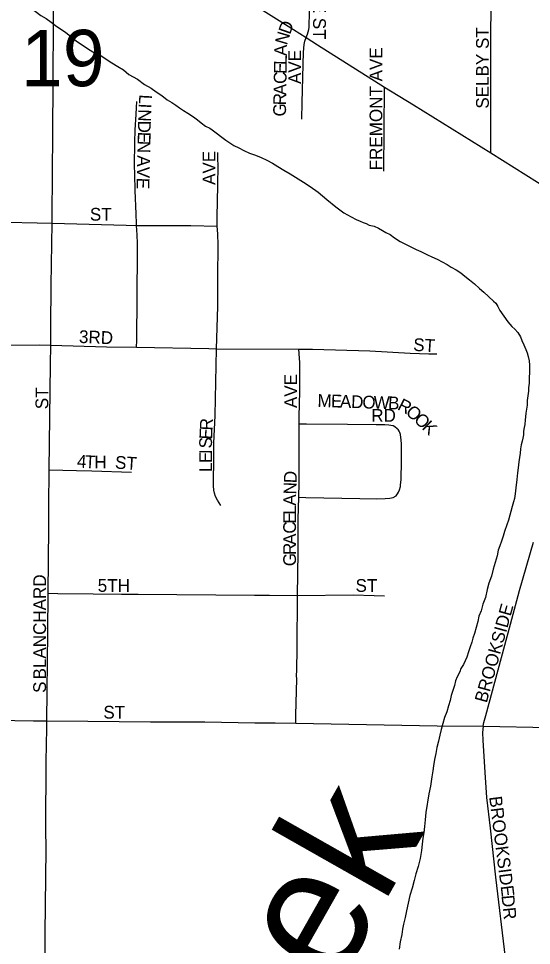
# Model space of a CAD drawing. Extents: x 0 to 68, y 0 to 52.9.
# Drawn here: x 54.894 to 55.901, y 49.64 to 51.458 of the extents above; entities that cross this region are included whole.
import ezdxf

# ---------------------------------------------------------------- set-up
doc = ezdxf.new("R2010")
doc.units = 0
for name, color, linetype in [('Default', 7, 'Continuous'), ('GM_X_Minor_River', 7, 'Continuous'), ('GM_X_Minor_River_Text', 7, 'Continuous'), ('GM_X_State_Route', 7, 'Continuous')]:
    doc.layers.add(name, color=color, linetype=linetype)

msp = doc.modelspace()

# ---------------------------------------------------------------- linework, layer by layer
at = {"layer": 'Default'}
for points in [[(55.4592, 51.4207), (55.4617, 51.4274), (55.4645, 51.4368), (55.4646, 51.4412), (55.4653, 51.4713), (55.4673, 51.5529), (55.4684, 51.6027), (55.4688, 51.6567), (55.4691, 51.7898), (55.4684, 51.8072)], [(54.9604, 51.0568), (54.9605, 51.0661), (54.9609, 51.1564), (54.962, 51.2301), (54.9622, 51.3367), (54.9633, 51.4515), (54.9647, 51.5657), (54.9656, 51.6207), (54.9653, 51.6782), (54.9659, 51.7329)], [(55.8211, 51.1945), (55.8212, 51.2131), (55.8212, 51.2196), (55.8212, 51.2842), (55.8212, 51.3087), (55.8217, 51.4297), (55.8219, 51.4751), (55.8229, 51.5522), (55.8225, 51.5646), (55.8224, 51.5801)], [(55.4506, 51.2604), (55.4514, 51.2936), (55.4534, 51.3922), (55.455, 51.4074), (55.4565, 51.4137), (55.4592, 51.4207)], [(55.6114, 51.1587), (55.6126, 51.3233)], [(55.1262, 51.0522), (55.126, 51.0556), (55.1253, 51.0746), (55.1236, 51.121), (55.1225, 51.1518), (55.1222, 51.1704), (55.1228, 51.2147), (55.1236, 51.2395), (55.1252, 51.2695), (55.126, 51.2832), (55.1265, 51.2955)], [(55.2844, 51.0507), (55.2844, 51.0687), (55.2853, 51.1302), (55.286, 51.1697), (55.2858, 51.183), (55.2855, 51.1949)], [(54.5743, 51.0655), (54.6268, 51.0642), (54.7326, 51.0617), (54.8415, 51.0592), (54.9604, 51.0568)], [(54.9576, 50.8171), (54.958, 50.8529), (54.9585, 50.935), (54.9604, 51.0568)], [(54.9604, 51.0568), (55.1059, 51.0528), (55.1262, 51.0522)], [(55.1261, 50.8131), (55.1266, 50.8265), (55.1273, 50.9124), (55.1282, 51.0004), (55.1281, 51.017), (55.1276, 51.0339), (55.1262, 51.0522)], [(55.1262, 51.0522), (55.2326, 51.0519), (55.2844, 51.0507)], [(55.2829, 50.8102), (55.2854, 50.8933), (55.2856, 50.9499), (55.2864, 51.014), (55.2855, 51.0349), (55.2849, 51.0436), (55.2844, 51.0507)], [(54.8333, 50.8179), (54.857, 50.8174), (54.9348, 50.8177), (54.9576, 50.8171)], [(54.9548, 50.5728), (54.9571, 50.7791), (54.9576, 50.8171)], [(54.9576, 50.8171), (55.0674, 50.8141), (55.1261, 50.8131)], [(55.1261, 50.8131), (55.2679, 50.8104), (55.2829, 50.8102)], [(55.2913, 50.5025), (55.2852, 50.5132), (55.2812, 50.5205), (55.2789, 50.5266), (55.2776, 50.533), (55.2769, 50.5412), (55.2775, 50.6005), (55.278, 50.6251), (55.2803, 50.6793), (55.2829, 50.8102)], [(55.2829, 50.8102), (55.4447, 50.8094)], [(55.4447, 50.8094), (55.4712, 50.8094), (55.5838, 50.8059), (55.663, 50.8016), (55.7, 50.8005), (55.7151, 50.8005)], [(55.4453, 50.6629), (55.4453, 50.677), (55.4468, 50.7264), (55.4465, 50.7834), (55.4459, 50.7915), (55.4447, 50.8094)], [(55.4445, 50.5189), (55.445, 50.5472), (55.445, 50.5636), (55.445, 50.6034), (55.4453, 50.6629)], [(55.4453, 50.6629), (55.4594, 50.6628), (55.5398, 50.6621), (55.5963, 50.6613), (55.6135, 50.6613), (55.6212, 50.6608), (55.6253, 50.6603), (55.6294, 50.6594), (55.6333, 50.6575), (55.6375, 50.6537)], [(55.6353, 50.5217), (55.6383, 50.5254), (55.6404, 50.5286), (55.6424, 50.5333), (55.644, 50.5397), (55.6444, 50.5427), (55.6451, 50.5539), (55.6458, 50.5894), (55.6461, 50.6182), (55.6461, 50.6228), (55.6456, 50.6315), (55.645, 50.6363), (55.644, 50.642), (55.643, 50.6456), (55.6417, 50.6485), (55.6397, 50.6515), (55.6375, 50.6537)], [(54.9527, 50.3305), (54.954, 50.4594), (54.9539, 50.5168), (54.9544, 50.5578), (54.9548, 50.5728)], [(54.9548, 50.5728), (55.008, 50.5716), (55.0383, 50.5706), (55.1162, 50.568)], [(55.4418, 50.3259), (55.443, 50.4111), (55.4434, 50.4628), (55.4435, 50.4756), (55.4445, 50.5189)], [(55.4445, 50.5189), (55.4583, 50.5186), (55.5642, 50.5167), (55.5973, 50.5159), (55.6138, 50.5164), (55.6232, 50.5171), (55.6294, 50.5186), (55.6353, 50.5217)], [(55.8063, 50.0695), (55.8075, 50.0767), (55.8113, 50.0909), (55.8602, 50.27), (55.8776, 50.3357), (55.905, 50.431)], [(54.9503, 50.0801), (54.9521, 50.2544), (54.9527, 50.3305)], [(54.9527, 50.3305), (54.9715, 50.3302), (55.0409, 50.3291), (55.0966, 50.329), (55.129, 50.3289), (55.3574, 50.3267), (55.3872, 50.3268), (55.4418, 50.3259)], [(55.4388, 50.0755), (55.439, 50.0915), (55.4394, 50.1159), (55.4406, 50.1621), (55.4402, 50.1694), (55.4409, 50.1793), (55.4416, 50.2229), (55.4418, 50.3259)], [(55.4418, 50.3259), (55.5511, 50.3272), (55.5924, 50.326), (55.6124, 50.3255)], [(54.814, 50.082), (54.9238, 50.0802), (54.9503, 50.0801)], [(54.9449, 49.3861), (54.9456, 49.434), (54.9455, 49.4833), (54.9466, 49.6638), (54.9485, 49.8278), (54.9482, 49.8689), (54.9489, 50.0002), (54.95, 50.0657), (54.9503, 50.0801)], [(54.9503, 50.0801), (55.0304, 50.0796), (55.1533, 50.0786), (55.2599, 50.078), (55.3582, 50.0763), (55.3984, 50.0762), (55.4388, 50.0755)], [(55.4388, 50.0755), (55.716, 50.0706), (55.8063, 50.0695)], [(55.8063, 50.0695), (55.8053, 50.0576), (55.8056, 50.0418), (55.81, 49.9691), (55.813, 49.9297), (55.8201, 49.8694), (55.8308, 49.7735), (55.8497, 49.6152), (55.8509, 49.6009)], [(55.8063, 50.0695), (55.9368, 50.0672), (55.9846, 50.0665)]]:
    msp.add_lwpolyline(points, dxfattribs=at)
at = {"layer": 'GM_X_Minor_River'}
for points in [[(54.8875, 51.5023), (54.8974, 51.494), (54.9073, 51.4878), (54.9162, 51.4806), (54.9271, 51.4724), (54.9379, 51.4641), (54.9488, 51.4579), (54.9587, 51.4507), (54.9696, 51.4424), (54.9864, 51.4311), (54.9973, 51.4228), (55.0081, 51.4136), (55.021, 51.4053), (55.0319, 51.398)], [(55.0319, 51.398), (55.0438, 51.3908), (55.0557, 51.3855), (55.0666, 51.3783), (55.0775, 51.371), (55.0894, 51.3638), (55.1003, 51.3575), (55.1112, 51.3483), (55.128, 51.3389), (55.1419, 51.3286), (55.1548, 51.3213), (55.1647, 51.3141), (55.1755, 51.3069), (55.1864, 51.2986), (55.1953, 51.2934), (55.2033, 51.2883), (55.2102, 51.2831), (55.2181, 51.2779), (55.227, 51.2727), (55.2379, 51.2655), (55.2458, 51.2593), (55.2527, 51.2532), (55.2616, 51.247), (55.2696, 51.2428), (55.2745, 51.2397), (55.3012, 51.2191), (55.3091, 51.2139), (55.317, 51.2087), (55.327, 51.2045), (55.3369, 51.1993), (55.3478, 51.1941), (55.3598, 51.1898), (55.3707, 51.1856), (55.3817, 51.1804), (55.3926, 51.1741), (55.4035, 51.1679), (55.4154, 51.1606), (55.4273, 51.1534), (55.4382, 51.1471), (55.454, 51.1368), (55.4669, 51.1285), (55.4827, 51.1171), (55.4995, 51.1028), (55.5173, 51.0884), (55.5331, 51.077), (55.547, 51.0687), (55.5569, 51.0635), (55.5648, 51.0603), (55.5708, 51.0582), (55.5768, 51.0561), (55.5828, 51.0529), (55.5927, 51.0507), (55.6007, 51.0466), (55.6086, 51.0424), (55.6156, 51.0382), (55.6235, 51.0341), (55.6324, 51.0279), (55.6433, 51.0206), (55.6542, 51.0154), (55.6642, 51.0102), (55.6751, 51.0049), (55.684, 51.0007), (55.697, 50.9945), (55.7059, 50.9903), (55.7158, 50.9861), (55.7258, 50.9808), (55.7357, 50.9756), (55.7436, 50.9705), (55.7536, 50.9652), (55.7625, 50.959), (55.7704, 50.9529), (55.7792, 50.9457), (55.7891, 50.9374), (55.799, 50.9282), (55.8078, 50.921), (55.8265, 50.9036), (55.8315, 50.8995), (55.8354, 50.8934), (55.8392, 50.8853), (55.847, 50.8741), (55.8548, 50.8629), (55.8627, 50.8537), (55.8686, 50.8486), (55.8745, 50.8424), (55.8793, 50.8333), (55.8822, 50.8262), (55.886, 50.8181), (55.8898, 50.809), (55.8927, 50.802), (55.8946, 50.7949), (55.8964, 50.7868), (55.8972, 50.7778), (55.897, 50.7648), (55.8967, 50.7527), (55.8965, 50.7427), (55.8953, 50.7337), (55.8952, 50.7267), (55.894, 50.7177), (55.8928, 50.7087), (55.8926, 50.6996), (55.8915, 50.6916)], [(55.8915, 50.6916), (55.8903, 50.6836), (55.8892, 50.6766), (55.889, 50.6706), (55.8879, 50.6616), (55.8867, 50.6556), (55.8856, 50.6486), (55.8854, 50.6416), (55.8843, 50.6346), (55.8832, 50.6286), (55.881, 50.6216), (55.8799, 50.6136), (55.8787, 50.6056), (55.8775, 50.5966), (55.8763, 50.5886), (55.8751, 50.5766), (55.8739, 50.5666), (55.8726, 50.5536), (55.8703, 50.5376), (55.8691, 50.5256), (55.8679, 50.5166), (55.8657, 50.5096), (55.8635, 50.5006), (55.856, 50.4737), (55.8528, 50.4647), (55.8485, 50.4518), (55.8453, 50.4428), (55.8421, 50.4329), (55.8389, 50.4239), (55.8357, 50.4149), (55.8335, 50.4039), (55.8302, 50.391), (55.8259, 50.378), (55.8226, 50.364), (55.8173, 50.3501), (55.8141, 50.3381), (55.8107, 50.3221), (55.8055, 50.3092), (55.8022, 50.2962), (55.798, 50.2853), (55.7957, 50.2753), (55.7925, 50.2633), (55.7892, 50.2514), (55.7861, 50.2424), (55.7839, 50.2344), (55.7807, 50.2255), (55.7775, 50.2155), (55.7743, 50.2055), (55.7679, 50.1906), (55.7628, 50.1827), (55.7606, 50.1767), (55.7554, 50.1668), (55.7523, 50.1588), (55.7501, 50.1498), (55.7469, 50.1399), (55.7436, 50.1299), (55.7414, 50.1199), (55.7382, 50.11), (55.735, 50.098), (55.7307, 50.087), (55.7275, 50.0751), (55.7242, 50.0631), (55.721, 50.0521), (55.7187, 50.0401), (55.7155, 50.0282), (55.7132, 50.0162), (55.711, 50.0042), (55.7087, 49.9922), (55.7075, 49.9822), (55.7053, 49.9702), (55.7029, 49.9522), (55.6996, 49.9372), (55.6938, 49.9002), (55.6925, 49.8862), (55.6913, 49.8732), (55.69, 49.8612), (55.6878, 49.8502), (55.6866, 49.8382), (55.6853, 49.8262), (55.683, 49.8102), (55.6786, 49.7942), (55.6743, 49.7802), (55.6711, 49.7673), (55.6668, 49.7523), (55.6624, 49.7374), (55.6591, 49.7224), (55.6558, 49.7074), (55.6535, 49.6944), (55.6503, 49.6814), (55.6481, 49.6714), (55.6469, 49.6614), (55.6435, 49.6465), (55.6413, 49.6325)]]:
    msp.add_lwpolyline(points, dxfattribs=at)
at = {"layer": 'GM_X_State_Route'}
msp.add_lwpolyline([(55.3305, 51.5019), (55.4339, 51.4362), (55.4592, 51.4207), (55.4815, 51.4064), (55.6126, 51.3233), (55.6698, 51.2887), (55.8211, 51.1945), (55.913, 51.1373), (55.9593, 51.1098), (56.037, 51.0589), (56.0725, 51.0363), (56.1336, 50.9975), (56.2662, 50.9145), (56.3533, 50.859), (56.423, 50.8158), (56.5074, 50.7629), (56.5464, 50.7385), (56.6019, 50.7035), (56.7424, 50.6153), (56.8796, 50.5293), (56.906, 50.5124)], dxfattribs=at)

# ---------------------------------------------------------------- texts
at = {"layer": 'Default'}
for s, height, rotation, p in [('MORSE ST', 0.025, 270, (55.4726, 51.5914)), ('D', 0.025, 70.549, (55.4273, 51.4255)), ('19', 0.1105, 0, (54.8992, 51.3253)), ('N', 0.025, 73.6733, (55.4212, 51.4047)), ('SELBY ST', 0.025, 90, (55.8174, 51.2812)), ('A', 0.025, 89.0819, (55.4211, 51.3845)), ('AVE', 0.025, 90, (55.449, 51.3296)), ('FREMONT AVE', 0.025, 90, (55.6084, 51.1602)), ('L', 0.025, 89.0711, (55.4208, 51.3669)), ('E', 0.025, 89.0711, (55.4205, 51.3493)), ('C', 0.025, 89.0771, (55.4202, 51.3295)), ('A', 0.025, 89.0819, (55.4199, 51.3075)), ('L', 0.025, 266.8838, (55.1316, 51.3095)), ('R', 0.025, 89.0771, (55.4195, 51.2877)), ('I', 0.025, 266.8517, (55.1306, 51.2919)), ('G', 0.025, 89.0819, (55.4192, 51.2657)), ('N', 0.025, 268.045, (55.13, 51.2804)), ('D', 0.025, 268.8218, (55.1292, 51.258)), ('E', 0.025, 268.5795, (55.1288, 51.2361)), ('N', 0.025, 268.5966, (55.1284, 51.2185)), ('A', 0.025, 268.5853, (55.1277, 51.1899)), ('AVE', 0.025, 90, (55.2806, 51.1316)), ('V', 0.025, 268.5966, (55.1271, 51.1678)), ('E', 0.025, 268.5795, (55.1266, 51.1459)), ('ST', 0.025, 0, (55.0345, 51.0615)), ('3RD', 0.025, 357.7987, (55.0127, 50.8217)), ('ST', 0.025, 356.1888, (55.6684, 50.8063)), ('AVE', 0.025, 90, (55.4412, 50.6938)), ('ST', 0.025, 90, (54.9528, 50.6916)), ('M', 0.025, 358.1236, (55.4809, 50.6963)), ('E', 0.025, 358.1599, (55.5073, 50.6954)), ('A', 0.025, 358.12, (55.5249, 50.6949)), ('D', 0.025, 358.1463, (55.5469, 50.6941)), ('O', 0.025, 358.12, (55.5689, 50.6934)), ('W', 0.025, 358.1408, (55.5909, 50.6927)), ('B', 0.025, 358.1297, (55.6194, 50.6918)), ('R', 0.025, 332.3489, (55.6364, 50.6919)), ('RD', 0.025, 0, (55.5867, 50.6669)), ('O', 0.025, 318.263, (55.6526, 50.6836)), ('O', 0.025, 316.1282, (55.6688, 50.6691)), ('R', 0.025, 87.4007, (55.2751, 50.6495)), ('K', 0.025, 316.1307, (55.6847, 50.6539)), ('E', 0.025, 87.622, (55.2743, 50.6319)), ('S', 0.025, 88.9618, (55.274, 50.6145)), ('I', 0.025, 89.9573, (55.274, 50.6036)), ('4', 0.025, 356.0323, (55.0084, 50.5775)), ('T', 0.025, 357.0939, (55.0243, 50.5764)), ('H', 0.025, 359.5719, (55.0431, 50.5755)), ('ST', 0.025, 356.1879, (55.0832, 50.5753)), ('E', 0.025, 89.9453, (55.274, 50.586)), ('L', 0.025, 89.9727, (55.274, 50.5684)), ('D', 0.025, 87.726, (55.44, 50.5461)), ('N', 0.025, 87.9452, (55.4393, 50.5241)), ('A', 0.025, 89.3879, (55.439, 50.5023)), ('L', 0.025, 89.9727, (55.439, 50.4848)), ('E', 0.025, 89.9821, (55.439, 50.4672)), ('C', 0.025, 89.9757, (55.439, 50.4474)), ('A', 0.025, 89.9928, (55.439, 50.4254)), ('R', 0.025, 89.994, (55.439, 50.4056)), ('G', 0.025, 89.9781, (55.439, 50.3836)), ('BLANCHARD', 0.025, 90, (54.9484, 50.1614)), ('5TH', 0.025, 0, (55.0499, 50.3333)), ('ST', 0.025, 0, (55.5559, 50.3333)), ('BROOKSIDE', 0.025, 74.5538, (55.8132, 50.1142)), ('S', 0.025, 90, (54.9484, 50.135)), ('ST', 0.025, 0, (55.0609, 50.0847)), ('BROOKSIDE', 0.025, 277.3046, (55.818, 49.931)), ('DR', 0.025, 276.0168, (55.8422, 49.7373))]:
    msp.add_text(s, height=height, rotation=rotation, dxfattribs=at).set_placement(p)
at = {"layer": 'GM_X_Minor_River_Text'}
msp.add_text('Creek', height=0.25011, rotation=60.462, dxfattribs=at).set_placement((55.252, 49.0866))

doc.saveas('drawing.dxf')
